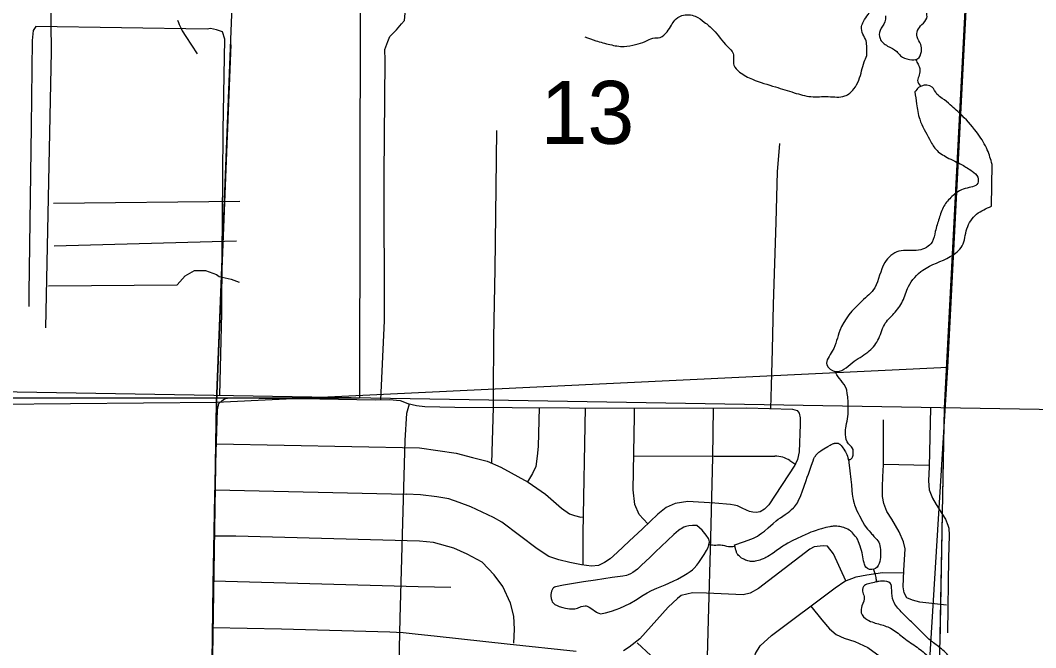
# Model space of a CAD drawing. Extents: x 1219626 to 1426462, y 456797 to 752399.
# Drawn here: x 1367556 to 1374813, y 639731 to 644217 of the extents above; entities that cross this region are included whole.
import ezdxf

# ---------------------------------------------------------------- set-up
doc = ezdxf.new("R2010")
doc.units = 0
for name, color, linetype in [('County Boundary', 7, 'Continuous'), ('Lakes and Ponds', 7, 'Continuous'), ('Local Roads Improved', 7, 'Continuous'), ('Local Roads Paved', 7, 'Continuous'), ('Masks', 7, 'Continuous'), ('Narrow River Creek and Branch and Slough', 7, 'Continuous'), ('Quad Borders', 7, 'Continuous'), ('Section Lines', 7, 'Continuous'), ('Section Numbers', 7, 'Continuous'), ('Uninventoried Roads and Features', 7, 'Continuous')]:
    doc.layers.add(name, color=color, linetype=linetype)

msp = doc.modelspace()

# ---------------------------------------------------------------- linework, layer by layer
at = {"layer": 'County Boundary'}
for p, q in [((1374693.4, 651793.4), (1374158.6, 641443.5)), ((1374158.6, 641443.5), (1373672.9, 615115.3))]:
    msp.add_line(p, q, dxfattribs=at)
at = {"layer": 'Lakes and Ponds'}
for p, q in [((1374498.1, 642887.8), (1374502, 643186.9)), ((1372661, 640466), (1372663.7, 640466.9))]:
    msp.add_line(p, q, dxfattribs=at)
for points in [[(1372663.7, 640466.9), (1372724.4, 640488.7), (1372785.1, 640510.5), (1372800.4, 640516.8), (1372815.2, 640524.1), (1372824.7, 640529.6), (1372837.1, 640537.4), (1372853.2, 640548.8), (1372873.9, 640565.3), (1372900.8, 640588.6), (1372936.5, 640620.1), (1372957.4, 640637.3), (1372973.1, 640649.1), (1372989.3, 640660.4), (1373022.1, 640682.7), (1373043.5, 640698), (1373055.3, 640707.1), (1373068.3, 640718.1), (1373082.2, 640731.5), (1373089.1, 640739.1), (1373096.1, 640747.6), (1373103.1, 640757.1), (1373109.8, 640768), (1373115.8, 640778.7), (1373121.3, 640789.6), (1373131.5, 640811.6), (1373137.6, 640826.5), (1373145.2, 640846.4), (1373172.8, 640927.2), (1373181.1, 640950.1), (1373189, 640971.8), (1373196.5, 640993.6), (1373211.5, 641037.2), (1373222.1, 641066.3), (1373228.6, 641082.8), (1373233.3, 641092.5), (1373238.8, 641101.6), (1373243, 641107.3), (1373249.1, 641114.6), (1373258.1, 641123.6), (1373263.6, 641128.5), (1373270.3, 641133.8), (1373278.1, 641139.6), (1373287.5, 641146), (1373298.5, 641152.9), (1373328.6, 641170.2), (1373345.4, 641179.8), (1373351.3, 641183.1), (1373357.7, 641186.2), (1373362.1, 641188.1), (1373368.2, 641190.3), (1373371.7, 641191.4), (1373375.7, 641192.5), (1373380.4, 641193.5), (1373385.6, 641194.1), (1373388.4, 641194.3), (1373391.3, 641194.2), (1373394.4, 641194), (1373397.6, 641193.5), (1373400.9, 641192.7), (1373404.3, 641191.4), (1373407.7, 641189.7), (1373409.4, 641188.5), (1373411.1, 641187.2), (1373412.8, 641185.8), (1373421.8, 641176.5), (1373430.2, 641166.9), (1373435.5, 641160.2), (1373442, 641151.2), (1373449.9, 641138.7), (1373454, 641131.4), (1373458.3, 641122.9), (1373462.7, 641113), (1373467.1, 641101.5), (1373471.4, 641088.1), (1373475.2, 641072.5), (1373476.8, 641064.1), (1373478.1, 641055.1), (1373485.4, 640994.7), (1373492, 640934.3), (1373495.6, 640894.9), (1373499.2, 640855.6), (1373501.9, 640829.3), (1373503.8, 640814.7), (1373506.3, 640800.2), (1373508.3, 640790.6), (1373511.4, 640777.8), (1373516.1, 640761), (1373519.2, 640751.4), (1373523, 640740.6), (1373527.7, 640728.3), (1373533.6, 640714.5), (1373543.4, 640693.6), (1373553.9, 640673.3), (1373575.9, 640633.2), (1373590.4, 640606.4), (1373602.1, 640591.4)], [(1372390.9, 640604.5), (1372374.4, 640605.1), (1372359.6, 640604.6), (1372333.2, 640601.3), (1372313.6, 640596.6), (1372299.3, 640591.7), (1372278.8, 640581.8), (1372269.3, 640575.8), (1372260.2, 640568.8), (1372227.4, 640540.4), (1372181, 640497.5), (1372135.5, 640454), (1372094.9, 640415.4), (1372054.3, 640376.8), (1371996.6, 640320.3), (1371966.5, 640293.2), (1371950.5, 640280.2), (1371933.5, 640267.9), (1371916.8, 640258.1), (1371901.6, 640251.6), (1371887.8, 640247.2), (1371863, 640241.8), (1371787, 640232.2), (1371727.6, 640223.3), (1371668.2, 640214.4), (1371582, 640201.5), (1371495.9, 640188.7), (1371438.3, 640178.9), (1371381.1, 640166.9), (1371373.8, 640164.1), (1371367.7, 640159.9), (1371362.8, 640154.8), (1371358.8, 640149), (1371353.1, 640136), (1371349.8, 640123.1), (1371348.4, 640111.1), (1371348.3, 640100.3), (1371350.6, 640081.7), (1371354.4, 640068.6), (1371358.5, 640059.7), (1371366.6, 640048.3), (1371371.6, 640043.8), (1371377.1, 640040.2), (1371393.6, 640032), (1371408.1, 640025.9), (1371433.6, 640017.5), (1371452.7, 640013.1), (1371481.3, 640009.2), (1371509.8, 640008.5), (1371520.2, 640009.7), (1371538.4, 640014.8), (1371565.8, 640025), (1371579.4, 640028.8), (1371592.9, 640030.3), (1371600.8, 640029.5), (1371608.2, 640027.6), (1371621.7, 640021.6), (1371633.3, 640014.4), (1371673.3, 639985.6), (1371683.3, 639980), (1371690.8, 639976.8), (1371702.2, 639974.2), (1371713.7, 639974.8), (1371738.4, 639980.4), (1371782.4, 639992.8), (1371815.5, 640004.1), (1371840.4, 640013.7), (1371877.4, 640029.8), (1371913.7, 640048.1), (1371952.9, 640070.9), (1372008.9, 640106.6), (1372037.1, 640123.6), (1372066.2, 640139.2), (1372104.8, 640156.8), (1372163.9, 640181.2), (1372222.6, 640206.5), (1372253.8, 640221.8), (1372299.1, 640247), (1372321.4, 640260.9), (1372343.4, 640275.8), (1372359.3, 640288.2), (1372372.1, 640299.9), (1372392.3, 640322.1), (1372406.1, 640340.1), (1372425.5, 640368.6), (1372444.4, 640398.6), (1372461, 640426.3), (1372472.1, 640448.6), (1372478, 640465.4), (1372480.6, 640477.7), (1372481.1, 640486.7), (1372479.4, 640499.6), (1372477.2, 640505.6), (1372474.1, 640511.4), (1372457.3, 640535.5), (1372429.6, 640570.8), (1372390.9, 640604.5)], [(1373535.8, 640514.7), (1373532.3, 640518), (1373529, 640521.4), (1373522.8, 640528.3), (1373511, 640542.6), (1373503, 640552.1), (1373498.1, 640557.3), (1373492, 640563), (1373488.5, 640565.9), (1373484.6, 640568.9), (1373480.1, 640571.9), (1373469.8, 640578), (1373459.3, 640583.2), (1373452.2, 640586.3), (1373442.6, 640589.9), (1373429.7, 640593.8), (1373422.3, 640595.6), (1373413.8, 640597.2), (1373404, 640598.6), (1373392.8, 640599.5), (1373380.1, 640599.8), (1373365.7, 640599.1), (1373358.1, 640598.4), (1373350, 640597.2), (1373341.5, 640595.7), (1373312.2, 640589.3), (1373282.9, 640581.8), (1373263.4, 640576.2), (1373237.5, 640567.8), (1373222.8, 640562.6), (1373206.1, 640556.2), (1373187, 640548.2), (1373145.3, 640529.4), (1373104.6, 640510.1), (1373077.9, 640496.7), (1373042.7, 640478.1), (1373022.7, 640467), (1373014.2, 640462), (1373006, 640456.9), (1372989.9, 640446), (1372958.4, 640423.1), (1372937.2, 640407.8), (1372924.7, 640399.2), (1372909.8, 640389.8), (1372897.7, 640382.7), (1372885.3, 640376.1), (1372876.9, 640371.9), (1372865.6, 640366.8), (1372850.5, 640360.7), (1372841.8, 640357.7), (1372831.8, 640354.6), (1372820.5, 640351.7), (1372807.7, 640349.1), (1372800.9, 640348.2), (1372791.8, 640347.5), (1372782.2, 640347.7), (1372775.7, 640348.3), (1372766.8, 640349.6), (1372754.8, 640352.2), (1372747.9, 640354.3), (1372740.2, 640357), (1372731.4, 640360.6), (1372721.8, 640365.4), (1372711.3, 640371.7), (1372706, 640375.5), (1372700.6, 640379.7), (1372695.2, 640384.6), (1372689.9, 640390), (1372684.8, 640396.3), (1372680.1, 640403.3), (1372676, 640411.2), (1372674.2, 640415.5), (1372671.8, 640422.6), (1372669.7, 640429.7), (1372668.4, 640434.4), (1372666.8, 640440.7), (1372661, 640466)], [(1373602.1, 640591.4), (1373612.1, 640578.6), (1373622.5, 640566.5), (1373636.1, 640552.6)], [(1373586.5, 640337.3), (1373583.1, 640353), (1373575.8, 640394.9), (1373572, 640410.4), (1373568.3, 640425.9), (1373563.7, 640441.5), (1373558.1, 640456.9), (1373545.9, 640487.4), (1373539.1, 640507.6), (1373535.8, 640514.7)]]:
    msp.add_lwpolyline(points, dxfattribs=at)
for points in [[(1373739.2, 644247.7), (1373735.3, 644205.5), (1373700.8, 644144.2), (1373700.8, 644086.6), (1373754.5, 644033), (1373819.7, 643994.6), (1373846.5, 643963.9), (1373911.7, 643937.1), (1373969.2, 643940.9), (1373996, 643994.6), (1373992.2, 644044.5), (1373965.3, 644098.2), (1373969.2, 644144.2), (1373999.8, 644186.4), (1374034.3, 644232.4), (1374007.5, 644324.4), (1373973, 644382), (1373934.7, 644439.5), (1373873.3, 644477.8), (1373861.8, 644508.5)], [(1373950, 643704.7), (1373961.5, 643620.3), (1373984.5, 643509.1), (1374053.5, 643367.2), (1374099.5, 643294.3), (1374180, 643236.8), (1374287.3, 643183.1), (1374360.1, 643137), (1374398.5, 643094.9), (1374398.5, 643052.7), (1374310.3, 643014.3), (1374214.5, 642956.8), (1374157, 642887.8), (1374122.5, 642799.5), (1374095.7, 642707.5), (1374072.7, 642630.8), (1373976.8, 642573.3), (1373835, 642565.6), (1373735.3, 642485), (1373662.5, 642304.8), (1373570.5, 642208.9), (1373413.3, 641998), (1373359.7, 641852.2), (1373321.4, 641752.5), (1373378.8, 641706.5), (1373501.5, 641767.9), (1373612.7, 641844.6), (1373685.5, 641928.9), (1373731.5, 642040.2), (1373800.5, 642120.7), (1373861.8, 642208.9), (1373904, 642312.5), (1374007.5, 642431.4), (1374203, 642527.2), (1374287.3, 642603.9), (1374321.8, 642726.7), (1374390.8, 642830.2), (1374498.1, 642887.8)], [(1374502, 643186.9), (1374467.5, 643290.5), (1374402.3, 643401.7), (1374287.3, 643535.9), (1374203, 643612.6), (1374145.5, 643658.6), (1374107.2, 643689.3), (1374072.7, 643739.2), (1373996, 643746.9), (1373976.8, 643735.3), (1373950, 643704.7)], [(1373636.1, 640552.6), (1373656.1, 640526.7), (1373684.2, 640496), (1373704.7, 640391.1), (1373694.4, 640332.3), (1373656.1, 640291.4), (1373599.9, 640306.8), (1373586.5, 640337.3)], [(1373973, 639869.5), (1373924.4, 639915.6), (1373852.9, 639987.2), (1373796.7, 640063.9), (1373783.9, 640143.1), (1373773.7, 640191.7), (1373717.4, 640207.1), (1373628, 640189.2)], [(1373628, 640189.2), (1373589.7, 640176.4), (1373574.3, 640135.5), (1373587.1, 640097.1), (1373571.8, 640030.6), (1373566.7, 639979.5), (1373610.1, 639930.9), (1373702.1, 639897.7), (1373786.4, 639864.4), (1373870.8, 639800.5), (1373965.3, 639734), (1374047.1, 639665), (1374098.2, 639601.1), (1374139.1, 639547.4), (1374151.9, 639514.1), (1374154.4, 639491.1), (1374159.5, 639452.8), (1374205.5, 639434.9), (1374236.2, 639498.8), (1374243.9, 639580.6), (1374195.3, 639667.6), (1374118.7, 639739.1), (1374049.7, 639792.8), (1373973, 639869.5)]]:
    msp.add_spline(points, degree=3, dxfattribs=at)
at = {"layer": 'Local Roads Improved'}
for p, q in [((1370927.4, 641049.5), (1370938.1, 641449.1)), ((1371940.4, 641101.8), (1372515.7, 641101.1)), ((1372515.7, 641101.1), (1372948.9, 641100.5)), ((1373057.2, 641068.4), (1373099.2, 641041.3)), ((1374051.7, 641034.1), (1373725.7, 641041.5))]:
    msp.add_line(p, q, dxfattribs=at)
for points in [[(1370133.8, 641504), (1370159.8, 642068), (1370157.8, 643110.3), (1370163.6, 643932.1), (1370161.7, 644007.6), (1370183, 644065.6), (1370198.4, 644100.4), (1370244.8, 644148.7), (1370281.6, 644191.3), (1370300.9, 644216.4), (1370306.7, 644266.7)], [(1368982.1, 641536.2), (1368995.6, 642122.1), (1368999.5, 642537.9), (1369003.3, 643087.1), (1369005.3, 643431.3), (1369018.8, 644083), (1369001.4, 644133.3), (1368958.9, 644148.7), (1368916.3, 644158.4), (1368891.2, 644154.5), (1367667.1, 644171.9), (1367647.8, 644142.9), (1367642, 644071.4), (1367634.2, 643458.4), (1367616.8, 642267.1), (1367616.8, 642170.5)], [(1368919.2, 639237.8), (1368927.9, 639633.3), (1368935.7, 640181.5), (1368947.3, 640820.7), (1368966.6, 641430.8), (1368976.3, 641476.2), (1368996.6, 641495.6), (1369015.9, 641510.1), (1369046.9, 641517.8), (1369697.6, 641510.1), (1370094, 641503.3), (1370195.5, 641505.2), (1370271, 641498.5), (1370327, 641478.2), (1370388.9, 641462.7), (1370446.9, 641455.9), (1370662.5, 641451.1), (1371480.5, 641447.2), (1372441.6, 641444.3)], [(1371265.4, 641448.2), (1371257.2, 641168.7), (1371251.4, 641101.1), (1371241.7, 641027.6), (1371216.6, 640977.3), (1371181.9, 640917.4)], [(1372042, 640617.5), (1371978.5, 640683.4), (1371947.6, 640754.9), (1371936, 640859.3), (1371945.6, 641385.3), (1371945.6, 641445.8)], [(1372441.6, 641444.3), (1372746.2, 641446.2), (1373075.9, 641436.6), (1373107.8, 641426.9), (1373123.3, 641408.5), (1373131, 641374.7), (1373130.1, 641327.3), (1373122.3, 641131), (1373111.7, 641075.9), (1373091.4, 641036.3), (1372906.7, 640753), (1372875.8, 640721.1), (1372844.8, 640702.7), (1372814.9, 640697.9), (1372790.7, 640699.8), (1372767.5, 640704.6), (1372745.2, 640713.3), (1372714.3, 640727.8), (1372682.4, 640744.3), (1372659.2, 640750.1), (1372633.1, 640755.9), (1372520, 640764.6)], [(1374060.2, 641446.2), (1374051.5, 641023.7), (1374046.7, 640923.2), (1374052.5, 640860.3), (1374075.7, 640801.3), (1374101.8, 640753.9), (1374143.4, 640690.1), (1374167.6, 640650.5), (1374185.9, 640607), (1374191.7, 640584.7), (1374193.7, 640535.4), (1374189.8, 640371.1), (1374183, 639837.3)], [(1374176.3, 640034.6), (1373984.8, 640056.8), (1373931.6, 640070.3), (1373892, 640088.7), (1373873.6, 640122.6), (1373865.9, 640165.1), (1373869.8, 640283.1), (1373880.4, 640438.7), (1373868.8, 640487.1), (1373837.8, 640559.6), (1373784.7, 640649.5), (1373748.9, 640704.6), (1373728.6, 640762.6), (1373718, 640811), (1373718, 640880.6), (1373720.9, 640952.2), (1373725.7, 641038.2), (1373725.7, 641360.2)], [(1368958.9, 641188.5), (1370408.3, 641159.1), (1370671.3, 641122.3), (1370787.3, 641091.4), (1370893.6, 641064.3), (1370990.3, 641021.8), (1371185.6, 640915.4), (1371309.4, 640828.4), (1371423.5, 640727.8), (1371481.5, 640689.2), (1371516.3, 640675.6), (1371562.7, 640664), (1371578.5, 640665.8)], [(1372520, 640764.6), (1372327.5, 640775.2), (1372237.6, 640761.7), (1372172.8, 640732.7), (1372112.9, 640685.3), (1372003.6, 640580.9), (1371906.9, 640492.9), (1371821.9, 640411.7), (1371771.6, 640367.2), (1371731.9, 640341.1), (1371688.4, 640318.8), (1371639.1, 640313), (1371567.6, 640323.7), (1371484.4, 640339.1), (1371405.1, 640358.5), (1371332.6, 640383.6), (1371249.5, 640438.7), (1370998.1, 640628.2), (1370939.1, 640662.1), (1370856.9, 640700.8), (1370775.7, 640737.5), (1370693.5, 640769.4), (1370618.1, 640794.6), (1370534, 640809.1), (1370416, 640823.6), (1370313.5, 640828.4)], [(1371083.1, 639762.9), (1371089, 639863.4), (1371083.1, 639956.3), (1371059.9, 640049.1), (1371003.9, 640169), (1370942, 640252.1), (1370856.9, 640343), (1370750.5, 640401), (1370653.8, 640443.6), (1370508.8, 640482.2), (1370408.3, 640493.8), (1369097.1, 640528.7), (1368942, 640528.7)], [(1373456.9, 640209.3), (1373368.9, 640403), (1373326.4, 640457.1), (1373295.4, 640459), (1373229.7, 640451.3), (1373198.7, 640435.8), (1372831.3, 640155.4), (1372771.4, 640120.6), (1372723, 640109), (1372460, 640120.6), (1372361.4, 640122.6), (1372280.2, 640103.2), (1372253.1, 640083.9), (1372185.4, 640020.1), (1371984.3, 639793.8), (1371908.9, 639735.8), (1371866.3, 639708.7)], [(1368936.2, 640208.3), (1370400.5, 640168), (1370632.6, 640164.1)], [(1372777.2, 639539.4), (1372810, 639690.4), (1372844.8, 639744.5), (1372926.1, 639819), (1373380.5, 640159.3), (1373448.2, 640205.7), (1373529.4, 640238.6), (1373606.8, 640252.1), (1373718.9, 640267.6), (1373869.2, 640265.4)], [(1373206.6, 640029.1), (1373283.8, 639930.1), (1373338.9, 639865.4), (1373388.2, 639825.7), (1373443.4, 639799.6), (1373521.7, 639776.4), (1373612.6, 639731.9), (1373701.5, 639669.1)], [(1371529.9, 639704.9), (1371036.7, 639757.1), (1370535.9, 639811.2), (1370379.2, 639828.6), (1370293.2, 639837.3), (1370198.4, 639843.1), (1369422, 639864.4), (1368931.3, 639873.4)], [(1372062.6, 639674.9), (1371965, 639765.8)]]:
    msp.add_lwpolyline(points, dxfattribs=at)
msp.add_arc((1372948.6, 640900.5), 200, 57.12458, 89.92208, dxfattribs=at)
at = {"layer": 'Local Roads Paved'}
msp.add_line((1368948.5, 640859), (1370313.5, 640828.4), dxfattribs=at)
for points in [[(1370938.1, 641449.1), (1370938.1, 641540), (1370940, 641949), (1370949.7, 642437.3), (1370958.4, 643020.4), (1370961.3, 643428.4)], [(1372981.2, 643335.6), (1372965.7, 643133.5), (1372955.1, 642772.8), (1372937.7, 642185.9), (1372929, 641862), (1372923.2, 641603.8), (1372919, 641441.2)], [(1370255.3, 639097.9), (1370262.3, 639512.4), (1370270, 639941.7), (1370289.3, 640623.4), (1370307.7, 641212.3), (1370318.3, 641408.5), (1370338.9, 641475.2)], [(1371594, 641446.9), (1371576.3, 640550.9), (1371576.3, 640322.4)], [(1372444.2, 638880.8), (1372460, 639398.4), (1372473.6, 639930.1), (1372491, 640516.1), (1372505.5, 641093.3), (1372510.5, 641444.7)]]:
    msp.add_lwpolyline(points, dxfattribs=at)
at = {"layer": 'Masks'}
msp.add_line((1374156.9, 641351.2), (1374127.6, 639762.9), dxfattribs=at)
msp.add_lwpolyline([(1369060.6, 644044.1), (1368959.2, 641485.8), (1368914.9, 638761.5)], dxfattribs=at)
at = {"layer": 'Narrow River Creek and Branch and Slough'}
for points in [[(1371591.4, 644098.4), (1371669.4, 644070.9), (1371770.3, 644043.3), (1371871.3, 644029.6), (1371953.9, 644043.3), (1372022.7, 644066.3), (1372077.8, 644089.2), (1372128.2, 644093.8), (1372178.7, 644135.1), (1372210.8, 644181.1), (1372233.8, 644217.8), (1372284.3, 644249.9), (1372380.6, 644245.3), (1372444.9, 644204), (1372509.1, 644148.9), (1372610, 644029.6), (1372651.3, 643979.1), (1372655.9, 643896.4), (1372697.2, 643845.9), (1372789, 643795.4), (1372954.2, 643740.3), (1373087.3, 643699), (1373206.6, 643671.4), (1373330.5, 643671.4), (1373449.8, 643676), (1373514, 643726.5), (1373569.1, 643855.1), (1373587.4, 643919.4), (1373605.8, 643965.3), (1373605.8, 644020.4), (1373601.2, 644070.9), (1373578.2, 644116.8), (1373569.1, 644171.9), (1373582.8, 644208.6), (1373615, 644259.1), (1373656.3, 644323.4), (1373689.3, 644375.3)], [(1373956.2, 643934), (1373973, 643902.6), (1373984.5, 643871.9), (1373980.7, 643825.9), (1373969.2, 643787.5), (1373990.7, 643744.7)], [(1373474.7, 641074.4), (1373497.2, 641083.1), (1373507.7, 641107.6), (1373502.4, 641160.1), (1373476.2, 641188.1), (1373453.5, 641254.6), (1373455.2, 641301.8), (1373469.2, 641368.3), (1373472.7, 641434.8), (1373472.7, 641499.5), (1373465.7, 641548.5), (1373460.5, 641580), (1373422, 641641.3), (1373385.3, 641697.2), (1373381.3, 641706.9)], [(1372478.5, 640467.8), (1372526.6, 640465.3), (1372572.6, 640465.3), (1372603.3, 640457.6), (1372663.2, 640456.5)], [(1373653.1, 640290), (1373663.8, 640260.7), (1373671.4, 640224.9), (1373676.7, 640198.9)]]:
    msp.add_spline(points, degree=3, dxfattribs=at)
at = {"layer": 'Quad Borders'}
msp.add_line((1379516.4, 641354.3), (1340252.6, 642021.5), dxfattribs=at)
at = {"layer": 'Section Lines'}
for p, q in [((1368959.2, 641485.8), (1369162.5, 646615.4)), ((1368959.2, 641485.8), (1374184.4, 641737.3)), ((1363682.2, 641437.8), (1368959.2, 641485.8)), ((1368871.5, 636100.3), (1368959.2, 641485.8))]:
    msp.add_line(p, q, dxfattribs=at)
msp.add_lwpolyline([(1373943.9, 631141.7), (1373861.2, 636419.6), (1374184.4, 641737.3), (1374427.9, 646445.1), (1374682.1, 651802.1), (1374761.6, 657025.4), (1374852.5, 662508.8), (1374989.2, 667575.1), (1375140.1, 672914.5), (1375306.1, 678154.6), (1375456.2, 683457.3), (1375573.9, 688669.8), (1375758, 694005.2), (1375924.4, 699278.7), (1376131.1, 704530), (1376286.9, 709744), (1376407, 714966.9), (1376509.2, 720132.6), (1376643, 725317.2), (1376722.5, 730276.1)], dxfattribs=at)
at = {"layer": 'Uninventoried Roads and Features'}
for p, q in [((1368739.5, 644100.5), (1368820.8, 643976.5)), ((1367792.5, 642908.9), (1369126.4, 642923.4)), ((1369101.8, 642638.7), (1367798.8, 642600.8))]:
    msp.add_line(p, q, dxfattribs=at)
msp.add_lwpolyline([(1353291.2, 651523.2), (1369998, 651523.2), (1369980.3, 641514.9), (1353273.5, 641514.9)], close=True, dxfattribs=at)
for points in [[(1366464.4, 647718.4), (1366412.8, 646633), (1367591.9, 646637), (1367667.3, 646634.6), (1367711.5, 646574.7), (1367734.4, 646505.2), (1367766.7, 646399.1), (1367750.5, 646241.4), (1367776.4, 643994.7), (1367736, 642017.9)], [(1367756.8, 642318.1), (1368677, 642325.7), (1368735.3, 642390.8), (1368801.2, 642426.9), (1368880.4, 642428.3), (1368959.5, 642398.9), (1368976.9, 642385.4), (1369063.8, 642365.6), (1369121.6, 642344)]]:
    msp.add_lwpolyline(points, dxfattribs=at)
msp.add_arc((1369241.1, 644429.7), 600, 200.78784, 213.27549, dxfattribs=at)

# ---------------------------------------------------------------- texts
at = {"layer": 'Section Numbers'}
msp.add_text('13', height=450, rotation=0.00017, dxfattribs=at).set_placement((1371274.7, 643333.4))

doc.saveas('drawing.dxf')
